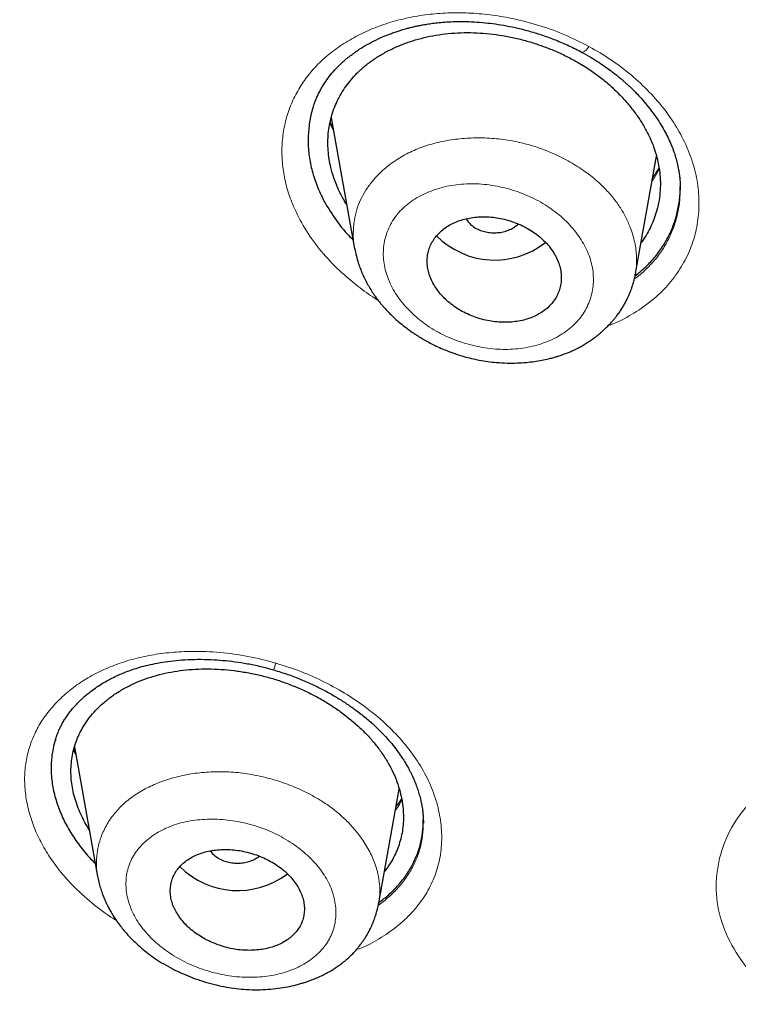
# Model space of a CAD drawing. Header units: millimetres. Extents: x 8 to 1023, y 12 to 832.
# Tile 473 of 656: x 593.48 to 603.13, y 776 to 789.22. Entities that reach past the tile are written whole.
import ezdxf

# ---------------------------------------------------------------- set-up
doc = ezdxf.new("R2010")
doc.units = ezdxf.units.MM

msp = doc.modelspace()

# ---------------------------------------------------------------- linework, layer by layer
at = {"color": 7, "linetype": 'Continuous', "lineweight": 30}
for p, q in [((597.663, 787.899), (597.977, 786.144)), ((601.748, 785.809), (602.029, 787.387)), ((602.347, 786.945), (602.347, 786.956)), ((601.747, 785.81), (601.742, 785.787)), ((594.231, 779.388), (594.209, 779.425)), ((594.219, 779.457), (594.53, 777.715)), ((598.301, 777.337), (598.578, 778.888)), ((598.899, 778.437), (598.899, 778.455)), ((598.3, 777.354), (598.298, 777.338))]:
    msp.add_line(p, q, dxfattribs=at)
at = {"color": 8, "linetype": 'Continuous', "lineweight": 0}
for p, q in [((597.693, 787.734), (597.646, 787.823)), ((594.238, 779.348), (594.205, 779.409))]:
    msp.add_line(p, q, dxfattribs=at)
for centre, radius, start, end in [((600.979, 788.931), 0.16, 288.9877, 333.3629), ((602.654, 778.905), 5.975, 163.6928, 164.6179)]:
    msp.add_arc(centre, radius, start, end, dxfattribs=at)
at = {"color": 7, "linetype": 'Continuous', "lineweight": 30}
for centre, radius, start, end in [((599.859, 787.09), 1.099, 224.6926, 308.4232), ((596.411, 778.628), 1.1, 225.039, 307.2689)]:
    msp.add_arc(centre, radius, start, end, dxfattribs=at)
for points, knots in [([(599.682, 745.296), (599.045, 745.71), (597.769, 746.537), (595.954, 747.852), (594.215, 749.218), (592.561, 750.639), (590.993, 752.11), (589.514, 753.627), (588.127, 755.19), (586.835, 756.793), (585.64, 758.435), (584.544, 760.114), (583.551, 761.825), (582.662, 763.565), (581.879, 765.332), (581.203, 767.121), (580.634, 768.929), (580.173, 770.754), (579.821, 772.591), (579.58, 774.437), (579.449, 776.289), (579.431, 778.143), (579.525, 779.997), (579.731, 781.845), (580.046, 783.686), (580.472, 785.515), (581.006, 787.329), (581.648, 789.125), (582.396, 790.899), (583.25, 792.649), (584.209, 794.369), (585.272, 796.059), (586.435, 797.713), (587.696, 799.329), (589.053, 800.905), (590.502, 802.438), (592.041, 803.924), (593.668, 805.361), (595.379, 806.746), (597.172, 808.076), (599.044, 809.349), (600.991, 810.562), (603.009, 811.713), (605.094, 812.8), (607.242, 813.822), (609.448, 814.777), (611.71, 815.662), (614.023, 816.476), (616.382, 817.216), (618.785, 817.882), (621.225, 818.472), (623.697, 818.985), (626.198, 819.422), (628.723, 819.78), (631.267, 820.06), (633.826, 820.26), (636.394, 820.386), (638.109, 820.401), (638.967, 820.409)], [0, 0, 0, 0, 0.017858, 0.035716, 0.053573, 0.07143, 0.089286, 0.107143, 0.124999, 0.142856, 0.160713, 0.178571, 0.196429, 0.214287, 0.232143, 0.25, 0.267856, 0.285712, 0.303568, 0.321425, 0.339282, 0.35714, 0.374998, 0.392856, 0.410713, 0.42857, 0.446428, 0.464285, 0.482142, 0.499999, 0.517857, 0.535714, 0.553571, 0.571428, 0.589285, 0.607142, 0.624999, 0.642856, 0.660713, 0.67857, 0.696427, 0.714284, 0.732141, 0.749999, 0.767857, 0.785715, 0.803573, 0.821432, 0.83929, 0.857149, 0.875005, 0.892861, 0.910716, 0.928572, 0.946428, 0.964284, 0.982141, 1, 1, 1, 1]), ([(638.967, 818.009), (638.363, 818.005), (637.155, 817.997), (635.344, 817.932), (633.537, 817.829), (631.733, 817.684), (629.932, 817.497), (628.138, 817.27), (626.406, 817.01), (624.74, 816.723), (623.142, 816.413), (621.561, 816.07), (619.998, 815.696), (618.452, 815.29), (616.871, 814.836), (615.257, 814.332), (613.617, 813.776), (612.006, 813.183), (610.424, 812.556), (608.872, 811.894), (607.347, 811.195), (605.892, 810.481), (604.506, 809.757), (603.192, 809.027), (601.909, 808.271), (600.657, 807.489), (599.437, 806.68), (598.215, 805.823), (596.995, 804.914), (595.784, 803.952), (594.616, 802.964), (593.491, 801.949), (592.408, 800.907), (591.368, 799.838), (590.398, 798.773), (589.498, 797.719), (588.669, 796.68), (587.883, 795.627), (587.142, 794.56), (586.444, 793.479), (585.772, 792.352), (585.13, 791.179), (584.523, 789.96), (583.969, 788.728), (583.469, 787.481), (583.022, 786.222), (582.629, 784.948), (582.298, 783.698), (582.028, 782.477), (581.813, 781.29), (581.646, 780.102), (581.527, 778.911), (581.456, 777.72), (581.433, 776.492), (581.462, 775.23), (581.549, 773.935), (581.692, 772.641), (581.893, 771.348), (582.15, 770.056), (582.464, 768.768), (582.823, 767.522), (583.22, 766.322), (583.651, 765.17), (584.126, 764.03), (584.646, 762.902), (585.211, 761.785), (585.839, 760.646), (586.536, 759.488), (587.305, 758.312), (588.125, 757.153), (588.999, 756.011), (589.924, 754.886), (590.899, 753.781), (591.891, 752.731), (592.892, 751.735), (593.898, 750.792), (594.941, 749.871), (596.02, 748.973), (597.135, 748.096), (598.32, 747.217), (599.579, 746.339), (600.913, 745.464), (602.288, 744.619), (603.703, 743.803), (605.158, 743.016), (606.648, 742.263), (608.124, 741.565), (609.578, 740.921), (611.01, 740.327), (612.463, 739.764), (613.937, 739.231), (615.434, 738.729), (616.999, 738.243), (618.633, 737.778), (620.334, 737.336), (622.053, 736.934), (623.789, 736.571), (625.543, 736.247), (627.31, 735.962), (629.038, 735.725), (630.722, 735.531), (632.361, 735.377), (634.005, 735.258), (635.654, 735.172), (637.309, 735.119), (638.414, 735.113), (638.967, 735.109)], [0, 0, 0, 0, 0.01003, 0.020054, 0.030083, 0.040124, 0.050187, 0.060282, 0.070362, 0.079553, 0.088711, 0.097842, 0.106955, 0.116055, 0.12515, 0.135215, 0.145244, 0.155247, 0.165233, 0.175211, 0.185191, 0.195231, 0.204429, 0.213609, 0.222777, 0.23194, 0.241107, 0.250284, 0.260264, 0.270231, 0.280194, 0.290164, 0.300149, 0.31016, 0.320251, 0.329484, 0.338685, 0.347862, 0.357022, 0.366175, 0.375328, 0.385279, 0.395221, 0.405163, 0.415118, 0.425096, 0.435106, 0.445185, 0.454404, 0.463594, 0.472765, 0.481925, 0.491084, 0.500249, 0.510205, 0.520158, 0.530119, 0.540101, 0.550114, 0.56017, 0.570237, 0.579425, 0.588586, 0.597726, 0.606856, 0.615983, 0.625115, 0.635087, 0.645061, 0.655045, 0.665052, 0.67509, 0.685171, 0.695207, 0.70436, 0.713496, 0.722621, 0.731743, 0.74087, 0.750008, 0.759978, 0.769956, 0.779952, 0.789974, 0.800033, 0.810138, 0.820182, 0.829338, 0.838477, 0.847605, 0.856731, 0.86586, 0.875, 0.885017, 0.895019, 0.905016, 0.915017, 0.92503, 0.935066, 0.945076, 0.954226, 0.963368, 0.97251, 0.981657, 0.990818, 1, 1, 1, 1]), ([(581.934, 776.466), (581.942, 776.968), (581.956, 777.972), (582.075, 779.474), (582.264, 780.971), (582.532, 782.463), (582.875, 783.948), (583.285, 785.398), (583.758, 786.808), (584.286, 788.177), (584.881, 789.532), (585.542, 790.874), (586.279, 792.223), (587.095, 793.574), (587.995, 794.925), (588.964, 796.252), (590.002, 797.556), (591.109, 798.835), (592.26, 800.064), (593.447, 801.239), (594.663, 802.36), (595.932, 803.449), (597.255, 804.508), (598.651, 805.55), (600.123, 806.572), (601.67, 807.571), (603.27, 808.53), (604.923, 809.449), (606.627, 810.326), (608.341, 811.144), (610.059, 811.902), (611.775, 812.601), (613.524, 813.257), (615.305, 813.87), (617.147, 814.447), (619.049, 814.986), (621.01, 815.482), (623.001, 815.927), (625.021, 816.321), (627.068, 816.663), (629.092, 816.946), (631.085, 817.173), (633.04, 817.347), (634.999, 817.472), (636.961, 817.547), (638.968, 817.573), (641.018, 817.547), (643.108, 817.465), (645.192, 817.327), (647.271, 817.133), (649.341, 816.885), (651.357, 816.589), (653.314, 816.249), (655.208, 815.87), (657.078, 815.445), (658.925, 814.975), (660.791, 814.446), (662.672, 813.857), (664.561, 813.204), (666.414, 812.502), (668.231, 811.75), (670.011, 810.951), (671.717, 810.121), (673.347, 809.266), (674.899, 808.392), (676.404, 807.482), (677.862, 806.537), (679.305, 805.534), (680.727, 804.472), (682.122, 803.351), (683.458, 802.194), (684.735, 801.002), (685.954, 799.773), (687.09, 798.536), (688.145, 797.295), (689.117, 796.057), (690.027, 794.797), (690.875, 793.516), (691.676, 792.19), (692.425, 790.819), (693.115, 789.403), (693.733, 787.971), (694.279, 786.521), (694.753, 785.052), (695.147, 783.594), (695.463, 782.154), (695.704, 780.737), (695.875, 779.316), (695.982, 777.893), (695.995, 776.942), (696.002, 776.466)], [0, 0, 0, 0, 0.011674, 0.023319, 0.034953, 0.046594, 0.058259, 0.069953, 0.080961, 0.091959, 0.102962, 0.113984, 0.125039, 0.136637, 0.148231, 0.159838, 0.171475, 0.183157, 0.194877, 0.205905, 0.216918, 0.22793, 0.238954, 0.250002, 0.261585, 0.273174, 0.284784, 0.296429, 0.308126, 0.319837, 0.330846, 0.341843, 0.352841, 0.363852, 0.374887, 0.386465, 0.398061, 0.409688, 0.421363, 0.433098, 0.444853, 0.455881, 0.466873, 0.477842, 0.4888, 0.499758, 0.511447, 0.523122, 0.534797, 0.546486, 0.558206, 0.569931, 0.580933, 0.591898, 0.602839, 0.613767, 0.624694, 0.636409, 0.648098, 0.659775, 0.671455, 0.683154, 0.694888, 0.705917, 0.716904, 0.727863, 0.738806, 0.749745, 0.761427, 0.773085, 0.784734, 0.79639, 0.808067, 0.819807, 0.830858, 0.841874, 0.852868, 0.863854, 0.874847, 0.886477, 0.898088, 0.909698, 0.921323, 0.932981, 0.944738, 0.955821, 0.966873, 0.97791, 0.988948, 1, 1, 1, 1]), ([(597.422, 788.039), (597.426, 788.05), (597.433, 788.075), (597.451, 788.124), (597.474, 788.182), (597.502, 788.239), (597.53, 788.293), (597.569, 788.359), (597.622, 788.437), (597.691, 788.523), (597.758, 788.593), (597.814, 788.645), (597.855, 788.682), (597.894, 788.714), (597.935, 788.746), (597.984, 788.782), (598.055, 788.83), (598.148, 788.886), (598.262, 788.946), (598.366, 788.993), (598.453, 789.027), (598.517, 789.05), (598.574, 789.069), (598.621, 789.084), (598.659, 789.095), (598.688, 789.102), (598.711, 789.108), (598.732, 789.114), (598.757, 789.12), (598.79, 789.128), (598.833, 789.137), (598.888, 789.148), (598.953, 789.159), (599.029, 789.17), (599.116, 789.181), (599.216, 789.189), (599.327, 789.194), (599.451, 789.194), (599.586, 789.189), (599.727, 789.178), (599.872, 789.161), (600.019, 789.136), (600.174, 789.104), (600.337, 789.062), (600.505, 789.009), (600.679, 788.946), (600.857, 788.87), (600.972, 788.81), (601.031, 788.779)], [0, 0, 0, 0, 0.0144748, 0.0312264, 0.0502878, 0.0691434, 0.0868077, 0.1032829, 0.1352969, 0.1687858, 0.2013203, 0.2184771, 0.2337252, 0.2470323, 0.2602412, 0.2764978, 0.2958544, 0.3285377, 0.3615798, 0.3949709, 0.4139269, 0.4308905, 0.4453114, 0.4571864, 0.4665133, 0.4735521, 0.4787154, 0.4832011, 0.4887261, 0.4966359, 0.5069294, 0.5196046, 0.5346587, 0.5520887, 0.571908, 0.5941364, 0.6187881, 0.6458781, 0.6754211, 0.7074292, 0.7374648, 0.7693929, 0.8032075, 0.8388965, 0.876442, 0.9158218, 0.9570134, 1, 1, 1, 1]), ([(597.66, 787.232), (597.652, 787.27), (597.635, 787.347), (597.622, 787.463), (597.618, 787.578), (597.624, 787.692), (597.64, 787.803), (597.665, 787.913), (597.7, 788.021), (597.744, 788.125), (597.797, 788.225), (597.859, 788.321), (597.93, 788.412), (598.014, 788.505), (598.114, 788.596), (598.23, 788.684), (598.356, 788.763), (598.493, 788.834), (598.639, 788.895), (598.791, 788.947), (598.949, 788.988), (599.111, 789.018), (599.278, 789.037), (599.448, 789.046), (599.62, 789.043), (599.792, 789.03), (599.966, 789.006), (600.14, 788.972), (600.313, 788.927), (600.482, 788.872), (600.647, 788.809), (600.807, 788.736), (600.962, 788.654), (601.109, 788.564), (601.248, 788.467), (601.379, 788.362), (601.5, 788.25), (601.612, 788.132), (601.715, 788.008), (601.807, 787.879), (601.886, 787.747), (601.953, 787.613), (602.006, 787.477), (602.045, 787.34), (602.071, 787.202), (602.084, 787.064), (602.082, 786.928), (602.067, 786.792), (602.039, 786.667), (602.002, 786.551), (601.958, 786.446), (601.905, 786.346), (601.86, 786.272), (601.829, 786.233), (601.822, 786.224)], [0, 0, 0, 0, 0.017113, 0.03425, 0.051487, 0.06871, 0.085819, 0.10289, 0.120262, 0.137443, 0.154511, 0.171544, 0.188622, 0.205824, 0.226355, 0.246785, 0.267246, 0.287873, 0.308797, 0.329586, 0.350147, 0.370607, 0.391094, 0.411737, 0.432174, 0.452562, 0.473025, 0.493691, 0.514679, 0.535208, 0.555779, 0.57652, 0.597117, 0.617539, 0.638147, 0.658615, 0.679066, 0.699625, 0.720413, 0.741418, 0.762081, 0.782528, 0.802889, 0.823294, 0.843888, 0.864343, 0.884792, 0.905368, 0.926202, 0.943631, 0.960847, 0.977927, 0.994949, 1, 1, 1, 1]), ([(601.031, 788.779), (601.072, 788.757), (601.148, 788.714), (601.252, 788.649), (601.341, 788.588), (601.417, 788.533), (601.48, 788.484), (601.531, 788.444), (601.57, 788.411), (601.598, 788.386), (601.62, 788.367), (601.638, 788.35), (601.657, 788.333), (601.687, 788.304), (601.732, 788.26), (601.796, 788.195), (601.868, 788.113), (601.948, 788.016), (602.025, 787.911), (602.092, 787.807), (602.147, 787.71), (602.193, 787.618), (602.232, 787.531), (602.263, 787.448), (602.288, 787.368), (602.31, 787.288), (602.325, 787.213), (602.336, 787.143), (602.344, 787.08), (602.349, 787.008), (602.349, 786.959), (602.349, 786.933)], [0, 0, 0, 0, 0.050663, 0.09616, 0.136529, 0.171796, 0.201978, 0.227087, 0.246089, 0.260617, 0.270726, 0.27973, 0.289614, 0.300377, 0.329219, 0.362928, 0.409073, 0.460619, 0.517443, 0.571045, 0.617601, 0.661462, 0.706016, 0.748543, 0.785149, 0.822867, 0.863939, 0.891246, 0.923029, 0.959285, 1, 1, 1, 1]), ([(597.421, 788.039), (597.42, 788.036), (597.396, 787.972), (597.371, 787.838), (597.351, 787.64), (597.359, 787.438), (597.392, 787.236), (597.452, 787.035), (597.547, 786.815), (597.687, 786.582), (597.828, 786.391), (597.929, 786.293), (597.954, 786.268)], [0, 0, 0, 0, 0.005428, 0.114294, 0.225183, 0.335405, 0.444108, 0.552493, 0.661772, 0.807189, 0.952073, 1, 1, 1, 1]), ([(597.686, 787.771), (597.678, 787.786), (597.665, 787.809), (597.653, 787.832), (597.65, 787.84)], [0, 0, 0, 0, 0.663222, 1, 1, 1, 1]), ([(597.87, 786.74), (597.853, 786.768), (597.809, 786.839), (597.752, 786.958), (597.697, 787.094), (597.673, 787.186), (597.66, 787.232)], [0, 0, 0, 0, 0.176174, 0.450895, 0.724919, 1, 1, 1, 1]), ([(602.063, 787.233), (602.061, 787.228), (602.053, 787.212), (602.037, 787.186), (602.016, 787.151), (601.996, 787.12), (601.982, 787.101), (601.977, 787.094)], [0, 0, 0, 0, 0.096867, 0.328658, 0.571227, 0.846149, 1, 1, 1, 1]), ([(601.741, 785.777), (601.791, 785.818), (601.891, 785.899), (602.019, 786.039), (602.127, 786.189), (602.215, 786.35), (602.282, 786.519), (602.326, 786.695), (602.349, 786.849), (602.348, 786.946), (602.347, 786.98)], [0, 0, 0, 0, 0.131249, 0.262983, 0.395336, 0.527911, 0.659783, 0.792174, 0.92629, 1, 1, 1, 1]), ([(598.98, 785.801), (598.989, 785.775), (599.008, 785.723), (599.05, 785.645), (599.101, 785.57), (599.164, 785.498), (599.235, 785.43), (599.314, 785.369), (599.4, 785.314), (599.491, 785.267), (599.587, 785.227), (599.686, 785.196), (599.787, 785.173), (599.887, 785.159), (599.987, 785.154), (600.085, 785.158), (600.18, 785.17), (600.271, 785.191), (600.356, 785.219), (600.435, 785.256), (600.507, 785.3), (600.572, 785.351), (600.627, 785.409), (600.674, 785.472), (600.71, 785.54), (600.736, 785.613), (600.751, 785.689), (600.754, 785.767), (600.746, 785.848), (600.727, 785.929), (600.696, 786.009), (600.653, 786.087), (600.6, 786.163), (600.538, 786.235), (600.466, 786.302), (600.386, 786.363), (600.3, 786.417), (600.208, 786.464), (600.112, 786.503), (600.013, 786.534), (599.912, 786.556), (599.811, 786.57), (599.711, 786.574), (599.614, 786.57), (599.519, 786.557), (599.429, 786.536), (599.344, 786.506), (599.265, 786.469), (599.193, 786.425), (599.13, 786.373), (599.075, 786.316), (599.029, 786.252), (598.993, 786.184), (598.968, 786.111), (598.954, 786.036), (598.951, 785.958), (598.959, 785.88), (598.973, 785.827), (598.98, 785.801)], [0, 0, 0, 0, 0.017763, 0.035526, 0.053897, 0.072329, 0.090701, 0.109054, 0.127465, 0.145818, 0.163945, 0.182128, 0.200255, 0.218056, 0.23591, 0.25371, 0.271222, 0.288787, 0.306298, 0.323678, 0.341112, 0.358491, 0.375953, 0.393471, 0.410932, 0.428662, 0.446451, 0.464181, 0.482252, 0.500383, 0.518456, 0.536784, 0.555174, 0.573504, 0.591888, 0.610331, 0.628715, 0.646931, 0.665203, 0.683418, 0.701323, 0.719283, 0.737188, 0.754777, 0.77242, 0.790009, 0.807407, 0.824859, 0.842256, 0.859668, 0.877136, 0.894547, 0.912108, 0.929726, 0.947287, 0.964839, 0.982447, 1, 1, 1, 1]), ([(599.478, 786.546), (599.478, 786.545), (599.484, 786.527), (599.512, 786.493), (599.558, 786.448), (599.617, 786.41), (599.663, 786.392), (599.687, 786.383)], [0, 0, 0, 0, 0.005228, 0.253873, 0.502614, 0.751355, 1, 1, 1, 1]), ([(599.687, 786.383), (599.711, 786.376), (599.76, 786.363), (599.838, 786.356), (599.917, 786.359), (599.993, 786.373), (600.064, 786.399), (600.127, 786.433), (600.16, 786.461), (600.176, 786.476)], [0, 0, 0, 0, 0.1433279, 0.2867109, 0.4300939, 0.5734218, 0.7167496, 0.8601326, 1, 1, 1, 1]), ([(597.979, 786.149), (597.986, 786.113), (598, 786.047), (598.026, 785.956), (598.053, 785.881), (598.078, 785.817), (598.108, 785.752), (598.143, 785.683), (598.183, 785.613), (598.225, 785.546), (598.266, 785.488), (598.302, 785.44), (598.333, 785.403), (598.361, 785.369), (598.393, 785.333), (598.432, 785.292), (598.479, 785.245), (598.534, 785.193), (598.599, 785.137), (598.666, 785.085), (598.727, 785.04), (598.776, 785.006), (598.816, 784.98), (598.847, 784.96), (598.873, 784.945), (598.907, 784.924), (598.959, 784.895), (599.033, 784.856), (599.119, 784.815), (599.217, 784.773), (599.327, 784.733), (599.438, 784.698), (599.548, 784.67), (599.654, 784.647), (599.766, 784.629), (599.891, 784.615), (600.022, 784.608), (600.156, 784.609), (600.278, 784.616), (600.389, 784.629), (600.489, 784.645), (600.571, 784.663), (600.636, 784.679), (600.684, 784.693), (600.725, 784.706), (600.765, 784.719), (600.811, 784.736), (600.867, 784.758), (600.933, 784.788), (600.998, 784.821), (601.06, 784.857), (601.116, 784.891), (601.17, 784.928), (601.218, 784.964), (601.259, 784.996), (601.292, 785.024), (601.324, 785.053), (601.359, 785.086), (601.397, 785.125), (601.433, 785.164), (601.465, 785.203), (601.497, 785.242), (601.529, 785.285), (601.56, 785.331), (601.588, 785.378), (601.616, 785.427), (601.64, 785.473), (601.658, 785.514), (601.672, 785.546), (601.685, 785.579), (601.699, 785.616), (601.714, 785.664), (601.732, 785.727), (601.741, 785.775), (601.746, 785.801)], [0, 0, 0, 0, 0.022217, 0.041483, 0.057874, 0.072294, 0.08607, 0.10264, 0.119024, 0.135252, 0.150388, 0.161759, 0.171062, 0.178903, 0.188226, 0.199424, 0.212317, 0.227114, 0.24381, 0.262395, 0.276089, 0.28749, 0.296604, 0.303438, 0.308338, 0.313598, 0.326484, 0.342431, 0.360539, 0.380586, 0.402581, 0.426544, 0.445815, 0.466205, 0.487725, 0.509519, 0.536936, 0.562441, 0.58602, 0.607659, 0.627352, 0.645095, 0.656854, 0.666832, 0.675025, 0.682442, 0.691989, 0.70387, 0.718227, 0.73549, 0.748106, 0.761948, 0.775679, 0.788333, 0.799114, 0.807666, 0.815588, 0.825968, 0.837924, 0.849358, 0.859673, 0.869427, 0.881265, 0.893316, 0.904272, 0.915803, 0.92894, 0.93717, 0.943883, 0.95093, 0.959004, 0.969419, 0.983079, 1, 1, 1, 1]), ([(593.963, 779.557), (593.971, 779.581), (593.987, 779.627), (594.015, 779.693), (594.046, 779.753), (594.077, 779.809), (594.112, 779.862), (594.15, 779.916), (594.194, 779.971), (594.236, 780.018), (594.275, 780.059), (594.311, 780.094), (594.348, 780.128), (594.391, 780.165), (594.448, 780.21), (594.517, 780.26), (594.594, 780.309), (594.666, 780.35), (594.733, 780.385), (594.799, 780.417), (594.871, 780.448), (594.953, 780.48), (595.047, 780.512), (595.153, 780.542), (595.271, 780.57), (595.403, 780.595), (595.547, 780.614), (595.704, 780.628), (595.874, 780.633), (596.044, 780.63), (596.211, 780.619), (596.374, 780.601), (596.542, 780.574), (596.717, 780.538), (596.834, 780.506), (596.893, 780.489)], [0, 0, 0, 0, 0.032156, 0.06067, 0.085571, 0.10791, 0.129063, 0.154984, 0.180019, 0.205336, 0.224099, 0.241215, 0.257601, 0.276798, 0.299159, 0.330809, 0.360599, 0.388383, 0.410475, 0.43198, 0.455762, 0.482044, 0.510867, 0.542264, 0.576258, 0.612872, 0.652121, 0.694016, 0.738553, 0.785717, 0.825326, 0.866579, 0.909456, 0.953934, 1, 1, 1, 1]), ([(594.418, 778.341), (594.397, 778.375), (594.355, 778.444), (594.302, 778.552), (594.257, 778.662), (594.221, 778.773), (594.194, 778.883), (594.177, 778.994), (594.17, 779.104), (594.173, 779.214), (594.185, 779.32), (594.207, 779.425), (594.239, 779.527), (594.283, 779.632), (594.341, 779.74), (594.415, 779.848), (594.502, 779.949), (594.601, 780.044), (594.712, 780.132), (594.832, 780.212), (594.962, 780.282), (595.099, 780.344), (595.244, 780.395), (595.397, 780.437), (595.555, 780.469), (595.717, 780.491), (595.885, 780.502), (596.056, 780.504), (596.23, 780.495), (596.405, 780.476), (596.579, 780.447), (596.752, 780.409), (596.922, 780.361), (597.089, 780.303), (597.252, 780.237), (597.409, 780.162), (597.561, 780.079), (597.706, 779.988), (597.844, 779.888), (597.975, 779.782), (598.096, 779.671), (598.205, 779.555), (598.302, 779.435), (598.388, 779.311), (598.462, 779.183), (598.524, 779.053), (598.572, 778.921), (598.606, 778.788), (598.627, 778.661), (598.635, 778.543), (598.633, 778.433), (598.621, 778.326), (598.599, 778.222), (598.568, 778.12), (598.528, 778.021), (598.478, 777.926), (598.429, 777.849), (598.394, 777.805), (598.382, 777.789)], [0, 0, 0, 0, 0.015372, 0.031365, 0.04745, 0.063523, 0.079489, 0.09542, 0.111631, 0.127665, 0.143592, 0.159487, 0.175425, 0.191478, 0.210638, 0.229702, 0.248797, 0.268046, 0.287573, 0.306973, 0.32616, 0.345253, 0.364372, 0.383636, 0.402709, 0.421734, 0.440831, 0.460116, 0.479702, 0.49886, 0.518056, 0.537412, 0.556634, 0.575692, 0.594923, 0.614023, 0.633109, 0.652294, 0.671693, 0.691295, 0.710578, 0.729659, 0.74866, 0.767702, 0.78692, 0.806009, 0.825092, 0.844294, 0.863736, 0.880001, 0.896067, 0.912006, 0.927891, 0.943794, 0.959791, 0.975673, 0.991509, 1, 1, 1, 1]), ([(596.893, 780.489), (596.957, 780.47), (597.08, 780.432), (597.257, 780.364), (597.423, 780.291), (597.576, 780.214), (597.718, 780.134), (597.849, 780.052), (597.968, 779.97), (598.088, 779.879), (598.206, 779.78), (598.317, 779.675), (598.413, 779.574), (598.495, 779.479), (598.562, 779.39), (598.615, 779.314), (598.655, 779.25), (598.686, 779.197), (598.711, 779.152), (598.728, 779.117), (598.741, 779.092), (598.751, 779.072), (598.761, 779.049), (598.774, 779.019), (598.792, 778.977), (598.814, 778.92), (598.837, 778.85), (598.857, 778.779), (598.871, 778.721), (598.88, 778.676), (598.886, 778.64), (598.892, 778.599), (598.897, 778.551), (598.901, 778.494), (598.901, 778.455), (598.902, 778.433)], [0, 0, 0, 0, 0.055994, 0.109787, 0.161421, 0.21092, 0.258302, 0.303581, 0.34677, 0.387881, 0.439481, 0.487443, 0.531792, 0.572533, 0.609558, 0.642544, 0.666878, 0.688148, 0.706365, 0.72154, 0.729526, 0.736754, 0.746257, 0.758604, 0.773506, 0.799581, 0.828221, 0.857426, 0.884077, 0.897008, 0.910214, 0.926967, 0.947524, 0.971873, 1, 1, 1, 1]), ([(593.967, 779.559), (593.954, 779.517), (593.923, 779.415), (593.904, 779.247), (593.906, 779.058), (593.935, 778.864), (593.991, 778.669), (594.071, 778.476), (594.174, 778.288), (594.303, 778.107), (594.41, 777.975), (594.483, 777.908), (594.497, 777.895)], [0, 0, 0, 0, 0.0789259, 0.1898901, 0.3004732, 0.4119152, 0.5254277, 0.6382574, 0.7495318, 0.8604809, 0.9723454, 1, 1, 1, 1]), ([(598.608, 778.763), (598.608, 778.762), (598.602, 778.752), (598.59, 778.733), (598.572, 778.708), (598.556, 778.685), (598.545, 778.67), (598.539, 778.662), (598.538, 778.661)], [0, 0, 0, 0, 0.026771, 0.282748, 0.548767, 0.772855, 0.95514, 1, 1, 1, 1]), ([(598.307, 777.368), (598.351, 777.402), (598.445, 777.474), (598.568, 777.601), (598.68, 777.742), (598.769, 777.894), (598.837, 778.053), (598.88, 778.22), (598.901, 778.361), (598.9, 778.448), (598.899, 778.476)], [0, 0, 0, 0, 0.119549, 0.256141, 0.393814, 0.529435, 0.664337, 0.799874, 0.935638, 1, 1, 1, 1]), ([(595.63, 777.169), (595.648, 777.145), (595.684, 777.098), (595.75, 777.032), (595.824, 776.97), (595.907, 776.913), (595.997, 776.862), (596.091, 776.819), (596.19, 776.783), (596.291, 776.755), (596.393, 776.736), (596.494, 776.726), (596.595, 776.724), (596.692, 776.731), (596.785, 776.745), (596.873, 776.768), (596.955, 776.799), (597.031, 776.837), (597.098, 776.882), (597.157, 776.933), (597.207, 776.989), (597.248, 777.051), (597.278, 777.117), (597.297, 777.187), (597.306, 777.26), (597.303, 777.335), (597.289, 777.411), (597.264, 777.488), (597.227, 777.564), (597.18, 777.638), (597.123, 777.709), (597.055, 777.776), (596.98, 777.838), (596.896, 777.895), (596.806, 777.945), (596.711, 777.988), (596.613, 778.023), (596.512, 778.05), (596.41, 778.069), (596.308, 778.079), (596.208, 778.08), (596.111, 778.073), (596.018, 778.058), (595.93, 778.034), (595.848, 778.003), (595.774, 777.965), (595.707, 777.919), (595.648, 777.868), (595.599, 777.811), (595.559, 777.749), (595.53, 777.682), (595.511, 777.612), (595.503, 777.539), (595.506, 777.465), (595.521, 777.389), (595.546, 777.314), (595.582, 777.24), (595.614, 777.192), (595.63, 777.169)], [0, 0, 0, 0, 0.017763, 0.035526, 0.053897, 0.072329, 0.090701, 0.109054, 0.127465, 0.145818, 0.163945, 0.182128, 0.200255, 0.218056, 0.23591, 0.25371, 0.271222, 0.288787, 0.306298, 0.323678, 0.341112, 0.358491, 0.375953, 0.393471, 0.410932, 0.428662, 0.446451, 0.464181, 0.482252, 0.500383, 0.518456, 0.536784, 0.555174, 0.573504, 0.591888, 0.610331, 0.628715, 0.646931, 0.665203, 0.683418, 0.701323, 0.719283, 0.737188, 0.754777, 0.77242, 0.790009, 0.807407, 0.824859, 0.842256, 0.859668, 0.877136, 0.894547, 0.912108, 0.929726, 0.947287, 0.964839, 0.982447, 1, 1, 1, 1]), ([(596.043, 778.06), (596.044, 778.06), (596.053, 778.042), (596.083, 778.01), (596.135, 777.968), (596.199, 777.934), (596.271, 777.909), (596.322, 777.902), (596.348, 777.898)], [0, 0, 0, 0, 0.0048007, 0.20381, 0.4028192, 0.601905, 0.8009908, 1, 1, 1, 1]), ([(596.348, 777.898), (596.374, 777.896), (596.426, 777.893), (596.504, 777.903), (596.578, 777.922), (596.646, 777.951), (596.683, 777.977), (596.701, 777.99)], [0, 0, 0, 0, 0.200545, 0.401168, 0.60179, 0.802336, 1, 1, 1, 1]), ([(594.529, 777.72), (594.531, 777.707), (594.537, 777.679), (594.549, 777.626), (594.566, 777.563), (594.588, 777.497), (594.61, 777.44), (594.63, 777.393), (594.65, 777.35), (594.674, 777.302), (594.703, 777.248), (594.744, 777.18), (594.793, 777.107), (594.846, 777.036), (594.897, 776.974), (594.949, 776.916), (595.003, 776.86), (595.06, 776.806), (595.128, 776.746), (595.209, 776.68), (595.308, 776.61), (595.419, 776.539), (595.544, 776.471), (595.674, 776.409), (595.808, 776.355), (595.943, 776.308), (596.082, 776.269), (596.221, 776.238), (596.356, 776.216), (596.496, 776.201), (596.639, 776.195), (596.783, 776.198), (596.919, 776.21), (597.045, 776.229), (597.147, 776.25), (597.224, 776.27), (597.281, 776.286), (597.332, 776.302), (597.381, 776.319), (597.431, 776.339), (597.489, 776.363), (597.552, 776.392), (597.615, 776.425), (597.674, 776.459), (597.728, 776.493), (597.78, 776.529), (597.834, 776.571), (597.893, 776.621), (597.952, 776.678), (598.007, 776.739), (598.051, 776.793), (598.085, 776.84), (598.112, 776.879), (598.135, 776.916), (598.153, 776.948), (598.17, 776.977), (598.186, 777.009), (598.203, 777.044), (598.219, 777.079), (598.232, 777.112), (598.245, 777.145), (598.257, 777.18), (598.271, 777.225), (598.287, 777.284), (598.296, 777.329), (598.301, 777.354)], [0, 0, 0, 0, 0.007577, 0.015849, 0.032312, 0.049293, 0.062455, 0.072148, 0.081919, 0.092554, 0.10491, 0.119802, 0.141032, 0.158158, 0.173671, 0.189056, 0.204412, 0.219899, 0.235526, 0.257652, 0.280877, 0.305942, 0.332862, 0.361654, 0.387089, 0.413839, 0.441184, 0.46772, 0.493421, 0.518303, 0.547083, 0.574699, 0.601171, 0.626443, 0.649417, 0.662395, 0.674305, 0.68514, 0.694898, 0.705241, 0.718093, 0.732761, 0.747618, 0.761821, 0.774403, 0.787175, 0.800882, 0.817123, 0.835421, 0.852487, 0.869365, 0.879293, 0.889763, 0.89962, 0.907134, 0.913493, 0.921228, 0.930338, 0.938821, 0.945827, 0.9528, 0.960944, 0.970952, 0.983971, 1, 1, 1, 1]), ([(696.002, 776.466), (695.995, 775.965), (695.98, 774.963), (695.861, 773.463), (695.671, 771.966), (695.403, 770.472), (695.058, 768.982), (694.646, 767.529), (694.173, 766.115), (693.644, 764.745), (693.05, 763.39), (692.39, 762.05), (691.653, 760.704), (690.836, 759.354), (689.936, 758.003), (688.967, 756.676), (687.929, 755.373), (686.822, 754.093), (685.671, 752.865), (684.485, 751.69), (683.268, 750.57), (681.999, 749.481), (680.677, 748.423), (679.281, 747.382), (677.809, 746.359), (676.259, 745.359), (674.655, 744.399), (672.996, 743.477), (671.286, 742.597), (669.568, 741.779), (667.85, 741.022), (666.138, 740.324), (664.394, 739.67), (662.62, 739.06), (660.784, 738.485), (658.885, 737.946), (656.924, 737.45), (654.934, 737.004), (652.914, 736.61), (650.868, 736.267), (648.844, 735.984), (646.851, 735.757), (644.895, 735.584), (642.936, 735.461), (640.975, 735.386), (638.968, 735.36), (636.917, 735.386), (634.827, 735.468), (632.743, 735.605), (630.664, 735.798), (628.594, 736.046), (626.578, 736.343), (624.621, 736.682), (622.727, 737.062), (620.857, 737.487), (619.01, 737.958), (617.144, 738.486), (615.264, 739.075), (613.374, 739.728), (611.522, 740.43), (609.706, 741.18), (607.926, 741.979), (606.219, 742.809), (604.589, 743.665), (603.037, 744.539), (601.531, 745.45), (600.073, 746.396), (598.63, 747.399), (597.207, 748.46), (595.812, 749.581), (594.477, 750.737), (593.201, 751.928), (591.982, 753.155), (590.846, 754.392), (589.791, 755.634), (588.819, 756.873), (587.909, 758.133), (587.061, 759.414), (586.26, 760.742), (585.51, 762.116), (584.818, 763.533), (584.199, 764.965), (583.654, 766.413), (583.181, 767.878), (582.788, 769.332), (582.473, 770.771), (582.232, 772.188), (582.061, 773.609), (581.954, 775.036), (581.941, 775.989), (581.934, 776.466)], [0, 0, 0, 0, 0.011647, 0.023279, 0.034914, 0.046569, 0.058262, 0.069997, 0.081033, 0.092045, 0.103046, 0.114051, 0.125075, 0.136674, 0.148268, 0.159874, 0.171507, 0.183184, 0.194903, 0.205931, 0.216944, 0.227954, 0.238974, 0.250018, 0.2616, 0.2732, 0.284834, 0.296518, 0.308264, 0.319998, 0.330999, 0.341975, 0.352941, 0.363907, 0.374886, 0.386463, 0.398058, 0.409684, 0.421356, 0.433089, 0.444843, 0.455871, 0.466863, 0.477832, 0.488791, 0.499751, 0.51144, 0.523115, 0.53479, 0.54648, 0.558201, 0.569925, 0.580927, 0.591892, 0.602833, 0.61376, 0.624687, 0.6364, 0.648087, 0.659761, 0.671439, 0.683135, 0.694871, 0.705904, 0.716895, 0.727858, 0.738804, 0.749746, 0.761426, 0.773081, 0.784724, 0.796373, 0.808043, 0.819784, 0.830839, 0.841857, 0.852852, 0.863839, 0.87483, 0.886496, 0.898127, 0.909738, 0.921348, 0.932974, 0.944696, 0.955762, 0.96681, 0.977856, 0.988914, 1, 1, 1, 1])]:
    msp.add_open_spline(points, degree=3, knots=knots, dxfattribs=at)
at = {"color": 8, "linetype": 'Continuous', "lineweight": 0}
for points, knots in [([(582.435, 776.529), (582.449, 777.2), (582.475, 778.536), (582.687, 780.532), (583.025, 782.511), (583.498, 784.474), (584.104, 786.42), (584.844, 788.35), (585.718, 790.256), (586.719, 792.129), (587.844, 793.958), (589.088, 795.738), (590.452, 797.471), (591.934, 799.157), (593.533, 800.796), (595.246, 802.379), (597.063, 803.899), (598.975, 805.346), (600.978, 806.72), (603.071, 808.021), (605.255, 809.249), (607.527, 810.403), (609.881, 811.478), (612.301, 812.467), (614.777, 813.367), (617.304, 814.175), (619.884, 814.892), (622.515, 815.519), (625.196, 816.054), (627.915, 816.495), (630.654, 816.838), (633.404, 817.084), (636.161, 817.232), (638.926, 817.283), (641.697, 817.235), (644.472, 817.088), (647.237, 816.843), (649.978, 816.5), (652.682, 816.064), (655.348, 815.535), (657.975, 814.912), (660.565, 814.195), (663.111, 813.382), (665.6, 812.48), (668.019, 811.493), (670.359, 810.425), (672.621, 809.28), (674.805, 808.056), (676.91, 806.751), (678.928, 805.369), (680.85, 803.916), (682.665, 802.4), (684.369, 800.827), (685.963, 799.198), (687.446, 797.514), (688.819, 795.774), (690.074, 793.982), (691.206, 792.148), (692.206, 790.281), (693.075, 788.388), (693.813, 786.468), (694.422, 784.522), (694.9, 782.55), (695.243, 780.556), (695.46, 778.546), (695.487, 777.202), (695.501, 776.53)], [0, 0, 0, 0, 0.015712, 0.031331, 0.046897, 0.062447, 0.078018, 0.093647, 0.109364, 0.125068, 0.140678, 0.156238, 0.171786, 0.187361, 0.20301, 0.218729, 0.234412, 0.250011, 0.265566, 0.281113, 0.296691, 0.312337, 0.328056, 0.343741, 0.359332, 0.374883, 0.390432, 0.406015, 0.421689, 0.437408, 0.453066, 0.468652, 0.484201, 0.499753, 0.515345, 0.531016, 0.546736, 0.5624, 0.57798, 0.593531, 0.609088, 0.62469, 0.640388, 0.656108, 0.671748, 0.687324, 0.702876, 0.718439, 0.734052, 0.749753, 0.765462, 0.781092, 0.796672, 0.812229, 0.827796, 0.843417, 0.85913, 0.874841, 0.89046, 0.906024, 0.921572, 0.937142, 0.95278, 0.96849, 0.98424, 1, 1, 1, 1]), ([(695.278, 776.332), (695.27, 776.83), (695.256, 777.825), (695.137, 779.316), (694.946, 780.803), (694.678, 782.287), (694.334, 783.763), (693.925, 785.2), (693.456, 786.593), (692.934, 787.942), (692.348, 789.275), (691.698, 790.592), (690.971, 791.918), (690.165, 793.248), (689.274, 794.58), (688.315, 795.891), (687.286, 797.179), (686.188, 798.444), (685.05, 799.657), (683.879, 800.815), (682.682, 801.919), (681.433, 802.99), (680.134, 804.029), (678.758, 805.056), (677.303, 806.066), (675.767, 807.056), (674.179, 808.007), (672.538, 808.918), (670.851, 809.785), (669.157, 810.591), (667.466, 811.335), (665.78, 812.021), (664.061, 812.665), (662.311, 813.266), (660.495, 813.835), (658.614, 814.368), (656.669, 814.86), (654.698, 815.301), (652.7, 815.69), (650.68, 816.027), (648.684, 816.306), (646.72, 816.528), (644.792, 816.698), (642.858, 816.819), (640.92, 816.892), (638.939, 816.917), (636.919, 816.891), (634.863, 816.809), (632.812, 816.673), (630.767, 816.483), (628.727, 816.238), (626.734, 815.945), (624.795, 815.609), (622.916, 815.233), (621.061, 814.811), (619.23, 814.343), (617.386, 813.82), (615.535, 813.239), (613.681, 812.597), (611.863, 811.908), (610.081, 811.171), (608.331, 810.385), (606.647, 809.567), (605.034, 808.722), (603.497, 807.856), (602.006, 806.955), (600.561, 806.018), (599.135, 805.026), (597.732, 803.978), (596.357, 802.873), (595.041, 801.732), (593.781, 800.556), (592.579, 799.344), (591.457, 798.123), (590.416, 796.898), (589.457, 795.677), (588.56, 794.436), (587.725, 793.174), (586.933, 791.863), (586.19, 790.502), (585.502, 789.094), (584.888, 787.671), (584.347, 786.233), (583.88, 784.78), (583.494, 783.344), (583.185, 781.928), (582.949, 780.536), (582.782, 779.139), (582.678, 777.737), (582.665, 776.801), (582.659, 776.332)], [0, 0, 0, 0, 0.011718, 0.023422, 0.035131, 0.046861, 0.058633, 0.070374, 0.081376, 0.092351, 0.103314, 0.114278, 0.125258, 0.136845, 0.148439, 0.160058, 0.171716, 0.183431, 0.19516, 0.206169, 0.21715, 0.228117, 0.239082, 0.250059, 0.261698, 0.273343, 0.285009, 0.296711, 0.308463, 0.320158, 0.331114, 0.342058, 0.353001, 0.363957, 0.374937, 0.386579, 0.398224, 0.409886, 0.42158, 0.43332, 0.445046, 0.456045, 0.467022, 0.477988, 0.488955, 0.499937, 0.511584, 0.523217, 0.534851, 0.5465, 0.558178, 0.569924, 0.580979, 0.591996, 0.602988, 0.613967, 0.624945, 0.636586, 0.648202, 0.659808, 0.671417, 0.683046, 0.69478, 0.705845, 0.716869, 0.727865, 0.738844, 0.74982, 0.761474, 0.77311, 0.784742, 0.796386, 0.808059, 0.819799, 0.830845, 0.841849, 0.852823, 0.863782, 0.874741, 0.886479, 0.898182, 0.909866, 0.921548, 0.933247, 0.944959, 0.955973, 0.966969, 0.977962, 0.988967, 1, 1, 1, 1]), ([(598.292, 785.454), (598.289, 785.456), (598.204, 785.504), (598.051, 785.616), (597.814, 785.808), (597.582, 786.04), (597.37, 786.312), (597.217, 786.575), (597.111, 786.82), (597.044, 787.045), (597.007, 787.271), (596.999, 787.497), (597.02, 787.72), (597.069, 787.935), (597.147, 788.14), (597.254, 788.334), (597.386, 788.516), (597.545, 788.682), (597.729, 788.832), (597.936, 788.963), (598.161, 789.076), (598.401, 789.168), (598.655, 789.238), (598.921, 789.286), (599.195, 789.311), (599.474, 789.313), (599.759, 789.291), (600.076, 789.242), (600.42, 789.157), (600.784, 789.03), (601.009, 788.916), (601.123, 788.859)], [0, 0, 0, 0, 0.00129, 0.034512, 0.068115, 0.112738, 0.15685, 0.201244, 0.234491, 0.267508, 0.300664, 0.334326, 0.368058, 0.401239, 0.434233, 0.467407, 0.500617, 0.53362, 0.566794, 0.600513, 0.634048, 0.667197, 0.700309, 0.733729, 0.76683, 0.799822, 0.833061, 0.866893, 0.911498, 0.955605, 1, 1, 1, 1]), ([(601.123, 788.859), (601.223, 788.801), (601.423, 788.685), (601.694, 788.478), (601.938, 788.25), (602.15, 788.005), (602.324, 787.745), (602.459, 787.475), (602.553, 787.198), (602.601, 786.919), (602.604, 786.64), (602.564, 786.369), (602.479, 786.111), (602.352, 785.869), (602.184, 785.646), (601.977, 785.446), (601.732, 785.277), (601.531, 785.164), (601.406, 785.119), (601.382, 785.11)], [0, 0, 0, 0, 0.061303, 0.122532, 0.184634, 0.246566, 0.307765, 0.369176, 0.430704, 0.492, 0.554108, 0.616186, 0.677362, 0.738639, 0.800117, 0.861266, 0.923153, 0.984878, 1, 1, 1, 1]), ([(597.981, 786.145), (597.98, 786.146), (597.963, 786.212), (597.958, 786.342), (597.968, 786.515), (598.005, 786.669), (598.056, 786.802), (598.126, 786.929), (598.222, 787.061), (598.35, 787.195), (598.513, 787.324), (598.699, 787.433), (598.904, 787.519), (599.126, 787.581), (599.361, 787.62), (599.604, 787.635), (599.852, 787.627), (600.098, 787.594), (600.34, 787.536), (600.574, 787.455), (600.796, 787.353), (601.003, 787.231), (601.193, 787.091), (601.346, 786.948), (601.467, 786.808), (601.559, 786.675), (601.636, 786.537), (601.673, 786.442), (601.692, 786.395)], [0, 0, 0, 0, 0.0012251, 0.0446962, 0.0881576, 0.120779, 0.1534229, 0.186098, 0.2187953, 0.2623528, 0.3057758, 0.3489551, 0.3918793, 0.4349822, 0.4783218, 0.5217782, 0.5652028, 0.6084651, 0.6515291, 0.6946861, 0.7380064, 0.7814514, 0.8249739, 0.8685553, 0.9013144, 0.9341445, 0.9670462, 1, 1, 1, 1]), ([(602.066, 787.218), (602.046, 787.175), (602.018, 787.116), (601.979, 787.062), (601.969, 787.048)], [0, 0, 0, 0, 0.731605, 1, 1, 1, 1]), ([(601.135, 786.025), (601.121, 786.061), (601.093, 786.133), (601.036, 786.238), (600.968, 786.341), (600.888, 786.439), (600.799, 786.532), (600.7, 786.619), (600.592, 786.698), (600.477, 786.769), (600.355, 786.833), (600.227, 786.888), (600.095, 786.933), (599.959, 786.969), (599.821, 786.996), (599.683, 787.012), (599.547, 787.017), (599.412, 787.011), (599.281, 786.995), (599.154, 786.968), (599.033, 786.93), (598.917, 786.883), (598.81, 786.827), (598.712, 786.761), (598.625, 786.687), (598.549, 786.606), (598.486, 786.516), (598.436, 786.421), (598.398, 786.321), (598.373, 786.217), (598.362, 786.109), (598.364, 786), (598.381, 785.891), (598.411, 785.782), (598.455, 785.675), (598.511, 785.569), (598.579, 785.467), (598.659, 785.369), (598.749, 785.276), (598.848, 785.189), (598.956, 785.109), (599.072, 785.037), (599.194, 784.974), (599.322, 784.92), (599.455, 784.874), (599.591, 784.838), (599.729, 784.811), (599.867, 784.795), (600.003, 784.79), (600.137, 784.796), (600.269, 784.813), (600.396, 784.84), (600.517, 784.877), (600.633, 784.925), (600.74, 784.982), (600.838, 785.047), (600.924, 785.121), (600.999, 785.203), (601.062, 785.292), (601.112, 785.387), (601.15, 785.488), (601.174, 785.592), (601.185, 785.699), (601.183, 785.807), (601.168, 785.917), (601.145, 785.989), (601.135, 786.025)], [0, 0, 0, 0, 0.015538, 0.031291, 0.046897, 0.062525, 0.07836, 0.093953, 0.109452, 0.125009, 0.140642, 0.15618, 0.171764, 0.187536, 0.203348, 0.218931, 0.234434, 0.250009, 0.265559, 0.281061, 0.296665, 0.312521, 0.328165, 0.343742, 0.359457, 0.374961, 0.390494, 0.406237, 0.421844, 0.437456, 0.453297, 0.46889, 0.484395, 0.499974, 0.515588, 0.531141, 0.546784, 0.562662, 0.578273, 0.593907, 0.609592, 0.625119, 0.640668, 0.656398, 0.672026, 0.687625, 0.703543, 0.719168, 0.73465, 0.750144, 0.765787, 0.781325, 0.79691, 0.812688, 0.828523, 0.844106, 0.859601, 0.875172, 0.890622, 0.906367, 0.922008, 0.93767, 0.953242, 0.968836, 0.98454, 1, 1, 1, 1]), ([(601.732, 785.735), (601.734, 785.736), (601.79, 785.774), (601.886, 785.861), (602.018, 785.998), (602.126, 786.148), (602.214, 786.309), (602.281, 786.479), (602.325, 786.656), (602.348, 786.812), (602.347, 786.909), (602.347, 786.945)], [0, 0, 0, 0, 0.00288, 0.134689, 0.266218, 0.397568, 0.528955, 0.660481, 0.792176, 0.924026, 1, 1, 1, 1]), ([(601.692, 786.395), (601.711, 786.33), (601.75, 786.203), (601.766, 786.01), (601.763, 785.878), (601.748, 785.813), (601.747, 785.81)], [0, 0, 0, 0, 0.328158, 0.655613, 0.981645, 1, 1, 1, 1]), ([(594.778, 777.13), (594.755, 777.144), (594.625, 777.221), (594.414, 777.388), (594.177, 777.609), (593.992, 777.824), (593.85, 778.027), (593.734, 778.237), (593.645, 778.454), (593.583, 778.672), (593.55, 778.889), (593.547, 779.102), (593.574, 779.31), (593.63, 779.511), (593.715, 779.702), (593.829, 779.883), (593.97, 780.051), (594.135, 780.204), (594.321, 780.34), (594.528, 780.458), (594.753, 780.556), (594.995, 780.635), (595.249, 780.692), (595.517, 780.727), (595.825, 780.743), (596.17, 780.73), (596.548, 780.679), (596.796, 780.615), (596.92, 780.582)], [0, 0, 0, 0, 0.0107231, 0.0599072, 0.109401, 0.1464719, 0.1832853, 0.2202536, 0.2577842, 0.2953953, 0.3323919, 0.3691788, 0.4061679, 0.4431998, 0.4799975, 0.5169847, 0.5545788, 0.5919735, 0.6289358, 0.6658525, 0.7031121, 0.7400208, 0.7768074, 0.8138674, 0.851588, 0.9013176, 0.9504965, 1, 1, 1, 1]), ([(596.92, 780.582), (597.032, 780.546), (597.258, 780.475), (597.58, 780.329), (597.885, 780.158), (598.168, 779.963), (598.421, 779.748), (598.642, 779.515), (598.828, 779.267), (598.974, 779.008), (599.077, 778.74), (599.138, 778.472), (599.155, 778.206), (599.126, 777.948), (599.054, 777.7), (598.936, 777.467), (598.775, 777.254), (598.578, 777.062), (598.344, 776.897), (598.149, 776.786), (598.026, 776.741), (598, 776.732)], [0, 0, 0, 0, 0.054511, 0.108962, 0.164197, 0.21927, 0.273694, 0.328312, 0.383028, 0.43754, 0.492774, 0.547981, 0.602385, 0.656879, 0.711549, 0.76593, 0.82097, 0.875857, 0.930322, 0.985226, 1, 1, 1, 1]), ([(604.063, 775.772), (603.978, 775.823), (603.73, 775.97), (603.403, 776.285), (603.087, 776.682), (602.886, 777.107), (602.811, 777.539), (602.861, 777.967), (603.014, 778.37), (603.279, 778.725), (603.651, 779.013), (604.114, 779.229), (604.632, 779.375), (605.187, 779.429), (605.764, 779.392), (606.14, 779.295), (606.333, 779.246)], [0, 0, 0, 0, 0.038966, 0.113966, 0.189954, 0.262194, 0.334085, 0.409073, 0.484709, 0.556861, 0.628932, 0.704335, 0.77986, 0.852136, 0.924427, 1, 1, 1, 1]), ([(594.532, 777.715), (594.525, 777.75), (594.511, 777.831), (594.512, 777.958), (594.529, 778.093), (594.569, 778.24), (594.637, 778.395), (594.741, 778.551), (594.873, 778.692), (595.031, 778.816), (595.213, 778.92), (595.416, 779.005), (595.636, 779.068), (595.868, 779.109), (596.108, 779.127), (596.353, 779.12), (596.599, 779.088), (596.842, 779.034), (597.08, 778.958), (597.306, 778.861), (597.501, 778.755), (597.665, 778.644), (597.8, 778.534), (597.922, 778.417), (597.991, 778.333), (598.026, 778.291)], [0, 0, 0, 0, 0.027051, 0.063175, 0.099333, 0.135516, 0.183717, 0.231769, 0.279552, 0.327052, 0.374749, 0.422709, 0.470798, 0.518852, 0.566726, 0.614381, 0.662139, 0.710077, 0.758153, 0.806316, 0.854543, 0.890794, 0.927124, 0.963533, 1, 1, 1, 1]), ([(598.611, 778.743), (598.591, 778.703), (598.567, 778.656), (598.533, 778.613), (598.528, 778.607)], [0, 0, 0, 0, 0.856935, 1, 1, 1, 1]), ([(597.519, 777.811), (597.493, 777.843), (597.442, 777.907), (597.352, 777.997), (597.252, 778.082), (597.144, 778.161), (597.028, 778.233), (596.906, 778.297), (596.779, 778.352), (596.648, 778.397), (596.513, 778.434), (596.377, 778.462), (596.239, 778.479), (596.102, 778.487), (595.966, 778.485), (595.834, 778.473), (595.708, 778.451), (595.587, 778.419), (595.473, 778.377), (595.367, 778.326), (595.269, 778.266), (595.181, 778.198), (595.103, 778.122), (595.037, 778.039), (594.984, 777.951), (594.945, 777.857), (594.92, 777.759), (594.908, 777.657), (594.91, 777.553), (594.925, 777.448), (594.953, 777.343), (594.995, 777.238), (595.05, 777.136), (595.117, 777.038), (595.196, 776.943), (595.285, 776.853), (595.385, 776.768), (595.494, 776.689), (595.61, 776.617), (595.732, 776.553), (595.859, 776.498), (595.991, 776.452), (596.126, 776.415), (596.262, 776.388), (596.4, 776.37), (596.537, 776.362), (596.673, 776.364), (596.805, 776.376), (596.932, 776.399), (597.052, 776.431), (597.166, 776.473), (597.273, 776.524), (597.37, 776.584), (597.458, 776.653), (597.536, 776.729), (597.602, 776.812), (597.654, 776.9), (597.693, 776.993), (597.718, 777.092), (597.729, 777.193), (597.727, 777.297), (597.712, 777.402), (597.684, 777.507), (597.642, 777.611), (597.588, 777.714), (597.542, 777.779), (597.519, 777.811)], [0, 0, 0, 0, 0.015538, 0.031291, 0.046897, 0.062525, 0.07836, 0.093953, 0.109452, 0.125009, 0.140642, 0.15618, 0.171764, 0.187536, 0.203348, 0.218931, 0.234434, 0.250009, 0.265559, 0.281061, 0.296665, 0.312521, 0.328165, 0.343742, 0.359457, 0.374961, 0.390494, 0.406237, 0.421844, 0.437456, 0.453297, 0.46889, 0.484395, 0.499974, 0.515588, 0.531141, 0.546784, 0.562662, 0.578273, 0.593907, 0.609592, 0.625119, 0.640668, 0.656398, 0.672026, 0.687625, 0.703543, 0.719168, 0.73465, 0.750144, 0.765787, 0.781325, 0.79691, 0.812688, 0.828523, 0.844106, 0.859601, 0.875172, 0.890622, 0.906367, 0.922008, 0.93767, 0.953242, 0.968836, 0.98454, 1, 1, 1, 1]), ([(598.295, 777.328), (598.343, 777.364), (598.44, 777.438), (598.566, 777.565), (598.677, 777.704), (598.767, 777.854), (598.836, 778.012), (598.88, 778.179), (598.901, 778.321), (598.899, 778.409), (598.899, 778.437)], [0, 0, 0, 0, 0.127818, 0.262737, 0.397508, 0.532018, 0.666242, 0.800283, 0.934362, 1, 1, 1, 1]), ([(598.026, 778.291), (598.067, 778.233), (598.15, 778.118), (598.238, 777.936), (598.292, 777.766), (598.316, 777.611), (598.319, 777.478), (598.306, 777.393), (598.3, 777.354)], [0, 0, 0, 0, 0.1948527, 0.3892876, 0.5828776, 0.7274988, 0.8725941, 1, 1, 1, 1]), ([(582.659, 776.332), (582.666, 775.834), (582.681, 774.839), (582.8, 773.349), (582.99, 771.862), (583.259, 770.378), (583.603, 768.901), (584.012, 767.464), (584.48, 766.072), (585.002, 764.724), (585.588, 763.391), (586.238, 762.074), (586.964, 760.748), (587.769, 759.418), (588.659, 758.085), (589.618, 756.774), (590.648, 755.485), (591.745, 754.219), (592.883, 753.006), (594.054, 751.849), (595.251, 750.746), (596.5, 749.675), (597.799, 748.636), (599.175, 747.61), (600.63, 746.6), (602.166, 745.609), (603.754, 744.658), (605.395, 743.747), (607.082, 742.879), (608.776, 742.073), (610.466, 741.329), (612.153, 740.644), (613.872, 740), (615.622, 739.399), (617.438, 738.83), (619.319, 738.297), (621.263, 737.804), (623.235, 737.363), (625.233, 736.974), (627.253, 736.637), (629.249, 736.358), (631.212, 736.136), (633.14, 735.967), (635.074, 735.846), (637.012, 735.773), (638.993, 735.748), (641.014, 735.774), (643.07, 735.855), (645.12, 735.991), (647.165, 736.181), (649.206, 736.425), (651.198, 736.718), (653.137, 737.055), (655.016, 737.431), (656.871, 737.854), (658.702, 738.321), (660.546, 738.845), (662.397, 739.426), (664.251, 740.067), (666.069, 740.756), (667.851, 741.492), (669.602, 742.278), (671.285, 743.096), (672.898, 743.942), (674.436, 744.808), (675.927, 745.709), (677.371, 746.646), (678.797, 747.638), (680.201, 748.685), (681.575, 749.79), (682.892, 750.931), (684.151, 752.106), (685.354, 753.318), (686.476, 754.539), (687.516, 755.764), (688.475, 756.985), (689.373, 758.227), (690.209, 759.489), (691.001, 760.799), (691.743, 762.157), (692.429, 763.563), (693.043, 764.985), (693.584, 766.425), (694.053, 767.881), (694.44, 769.321), (694.75, 770.74), (694.986, 772.134), (695.154, 773.53), (695.258, 774.93), (695.271, 775.865), (695.278, 776.332)], [0, 0, 0, 0, 0.0117137, 0.0234149, 0.0351216, 0.0468522, 0.0586247, 0.070364, 0.0813631, 0.0923367, 0.1032992, 0.1142649, 0.1252481, 0.1368316, 0.148424, 0.1600419, 0.1717018, 0.1834199, 0.1951477, 0.206154, 0.2171342, 0.2281014, 0.2390684, 0.2500482, 0.2616874, 0.2733323, 0.2849979, 0.2966994, 0.3084517, 0.3201468, 0.3311024, 0.3420458, 0.3529893, 0.3639449, 0.3749251, 0.3865672, 0.398212, 0.409874, 0.4215681, 0.4333088, 0.4450345, 0.4560332, 0.4670091, 0.4779743, 0.4889413, 0.4999221, 0.5115701, 0.5232038, 0.5348379, 0.5464871, 0.5581659, 0.5699121, 0.5809668, 0.5919838, 0.6029753, 0.6139537, 0.6249313, 0.6365724, 0.6481884, 0.6597941, 0.6714039, 0.6830322, 0.6947667, 0.7058318, 0.7168559, 0.7278515, 0.7388313, 0.7498078, 0.7614587, 0.7730925, 0.7847248, 0.7963708, 0.8080459, 0.8197857, 0.8308292, 0.8418316, 0.8528066, 0.8637681, 0.8747299, 0.8864319, 0.8981149, 0.9097963, 0.9214933, 0.9332235, 0.9449736, 0.9560095, 0.967015, 0.9780052, 0.9889952, 1, 1, 1, 1])]:
    msp.add_open_spline(points, degree=3, knots=knots, dxfattribs=at)

doc.saveas('drawing.dxf')
